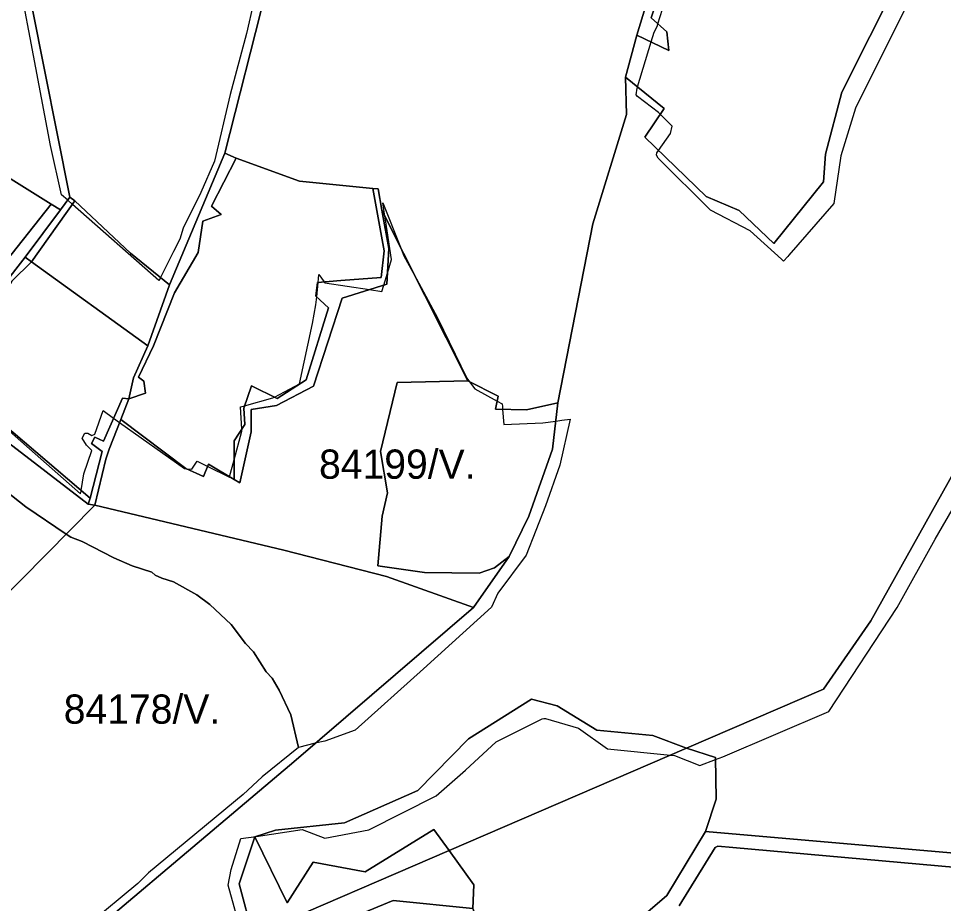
# Model space of a CAD drawing. Extents: x -477304 to -465429, y -1159113 to -1149210.
# Drawn here: x -470157.2 to -469682.6, y -1156640.7 to -1156186.6 of the extents above; entities that cross this region are included whole.
import ezdxf

# ---------------------------------------------------------------- set-up
doc = ezdxf.new("R2010")
doc.units = 0
doc.layers.add('BPEJ_s', color=7, linetype='Continuous')
doc.layers.add('PUPFL_s', color=7, linetype='Continuous')

msp = doc.modelspace()

# ---------------------------------------------------------------- linework, layer by layer
at = {"layer": 'BPEJ_s'}
for points in [[(-470029.49, -1156146.84), (-470040.23, -1156194.31), (-470048.52, -1156225.57), (-470056.6, -1156259.81), (-470063.62, -1156275.97), (-470072.76, -1156294.26), (-470074.46, -1156299.79), (-470077.65, -1156306.16), (-470084.34, -1156319.53), (-470084.73, -1156320.33), (-470085.11, -1156321.09), (-470129.49, -1156281.97), (-470131.95, -1156279.8), (-470135.08, -1156277.04), (-470140.82, -1156251.73), (-470151.2, -1156196.46), (-470154.5, -1156179.49)], [(-470029.49, -1156146.84), (-470040.23, -1156194.31), (-470048.52, -1156225.57), (-470056.6, -1156259.81), (-470063.62, -1156275.97), (-470072.76, -1156294.26), (-470074.46, -1156299.79), (-470077.65, -1156306.16), (-470084.34, -1156319.53), (-470084.73, -1156320.33), (-470085.11, -1156321.09), (-470129.49, -1156281.97), (-470131.95, -1156279.8), (-470135.08, -1156277.04), (-470140.82, -1156251.73), (-470151.2, -1156196.46), (-470154.5, -1156179.49)], [(-469700.63, -1156178.41), (-469727.7, -1156232.55), (-469735.31, -1156257.08), (-469738.91, -1156281.61), (-469761.95, -1156308.04), (-469762.49, -1156308.66), (-469764.67, -1156311.15), (-469765.76, -1156310.16), (-469781.83, -1156295.57), (-469802.14, -1156284.99), (-469828.99, -1156258.35), (-469829.84, -1156256.66), (-469829.62, -1156255.6), (-469828.74, -1156254.34), (-469822.65, -1156245.66), (-469821.8, -1156241.85), (-469827.9, -1156235.75), (-469828.78, -1156234.88), (-469839.57, -1156226.63), (-469840.2, -1156225.78), (-469839.77, -1156222.4), (-469839.57, -1156221.74), (-469832.61, -1156198.64), (-469831.1, -1156193.64), (-469829.62, -1156191.1), (-469829.34, -1156190.18), (-469829.1, -1156189.41), (-469824.34, -1156174.18)], [(-469700.63, -1156178.41), (-469727.7, -1156232.55), (-469735.31, -1156257.08), (-469738.91, -1156281.61), (-469761.95, -1156308.04), (-469762.49, -1156308.66), (-469764.67, -1156311.15), (-469765.76, -1156310.16), (-469781.83, -1156295.57), (-469802.14, -1156284.99), (-469828.99, -1156258.35), (-469829.84, -1156256.66), (-469829.62, -1156255.6), (-469828.74, -1156254.34), (-469822.65, -1156245.66), (-469821.8, -1156241.85), (-469827.9, -1156235.75), (-469828.78, -1156234.88), (-469839.57, -1156226.63), (-469840.2, -1156225.78), (-469839.77, -1156222.4), (-469839.57, -1156221.74), (-469832.61, -1156198.64), (-469831.1, -1156193.64), (-469829.62, -1156191.1), (-469829.34, -1156190.18), (-469829.1, -1156189.41), (-469824.34, -1156174.18)], [(-470182.29, -1156380.4), (-470125.31, -1156430.47), (-470125.08, -1156429.1), (-470125.03, -1156428.82), (-470123.59, -1156420.17), (-470119.55, -1156408.26), (-470122.32, -1156405.49), (-470124.44, -1156401.88), (-470123.17, -1156399.33), (-470121.68, -1156399.33), (-470119.55, -1156400.6), (-470118.07, -1156399.97), (-470113.82, -1156387.8), (-470108.38, -1156391.67), (-470105.32, -1156393.85), (-470072.01, -1156417.52), (-470071.09, -1156417.6), (-470068.28, -1156417.86), (-470065.57, -1156413.79), (-470060.09, -1156416.48), (-470048.97, -1156421.92), (-470048.92, -1156421.74), (-470046.53, -1156413), (-470042.53, -1156398.38), (-470042.58, -1156397.41), (-470043.21, -1156385.84), (-470041.15, -1156385.27), (-470026.61, -1156381.26), (-470025.81, -1156380.85), (-470013.05, -1156374.15), (-470006.34, -1156343.07), (-470004.62, -1156333.6), (-470004.19, -1156329.35), (-470003.46, -1156322.09), (-470003.04, -1156317.96), (-470000.29, -1156321.81), (-470000, -1156322.22), (-469977.05, -1156325.67), (-469970.75, -1156326.62), (-469969.76, -1156323.38), (-469967.91, -1156317.33), (-469965.75, -1156310.27), (-469968.93, -1156289.84), (-469969.22, -1156288.01), (-469970.29, -1156281.22), (-469961.21, -1156303.93), (-469959.4, -1156308.46), (-469953, -1156320.24), (-469942.14, -1156340.23), (-469927.16, -1156371.11), (-469925.77, -1156372.97), (-469923.08, -1156376.55), (-469911.53, -1156382.88), (-469909, -1156384.27), (-469908.88, -1156385.68), (-469908.76, -1156387.19), (-469908.1, -1156394.94), (-469888.12, -1156394.03), (-469881.54, -1156393.18), (-469878.36, -1156392.77), (-469874.05, -1156392.22), (-469879.5, -1156415.82), (-469886.76, -1156436.71), (-469896.75, -1156461.9), (-469911.27, -1156481.42), (-469914.45, -1156488.69), (-469949.41, -1156520.24), (-469984.36, -1156551.79), (-470000, -1156557.34), (-470004.92, -1156558.53), (-470013.51, -1156560.62), (-470032.14, -1156575.64), (-470041.93, -1156584.78), (-470090.42, -1156624.98), (-470095.95, -1156630.51), (-470121.04, -1156651.35)], [(-470042.58, -1156397.41), (-470043.21, -1156385.84), (-470041.15, -1156385.27), (-470026.61, -1156381.26), (-470025.81, -1156380.85), (-470013.05, -1156374.15), (-470006.34, -1156343.07), (-470004.62, -1156333.6), (-470004.19, -1156329.35), (-470003.46, -1156322.09), (-470003.04, -1156317.96), (-470000.29, -1156321.81), (-470000, -1156322.22), (-469977.05, -1156325.67), (-469970.75, -1156326.62), (-469969.76, -1156323.38), (-469967.91, -1156317.33), (-469965.75, -1156310.27), (-469968.93, -1156289.84), (-469969.22, -1156288.01), (-469970.29, -1156281.22), (-469961.21, -1156303.93), (-469959.4, -1156308.46), (-469953, -1156320.24), (-469942.14, -1156340.23), (-469927.16, -1156371.11), (-469925.77, -1156372.97), (-469923.08, -1156376.55), (-469911.53, -1156382.88), (-469909, -1156384.27), (-469908.88, -1156385.68), (-469908.76, -1156387.19), (-469908.1, -1156394.94), (-469888.12, -1156394.03), (-469881.54, -1156393.18), (-469878.36, -1156392.77), (-469874.05, -1156392.22), (-469879.5, -1156415.82), (-469886.76, -1156436.71), (-469896.75, -1156461.9), (-469911.27, -1156481.42), (-469914.45, -1156488.69), (-469949.41, -1156520.24), (-469984.36, -1156551.79), (-470000, -1156557.34), (-470004.92, -1156558.53), (-470013.51, -1156560.62)], [(-470182.29, -1156380.4), (-470125.31, -1156430.47), (-470125.08, -1156429.1), (-470125.03, -1156428.82), (-470123.59, -1156420.17), (-470119.55, -1156408.26), (-470122.32, -1156405.49), (-470124.44, -1156401.88), (-470123.17, -1156399.33), (-470121.68, -1156399.33), (-470119.55, -1156400.6), (-470118.07, -1156399.97), (-470113.82, -1156387.8), (-470108.38, -1156391.67), (-470105.32, -1156393.85), (-470072.01, -1156417.52), (-470071.09, -1156417.6), (-470068.28, -1156417.86), (-470065.57, -1156413.79), (-470060.09, -1156416.48), (-470048.97, -1156421.92), (-470048.92, -1156421.74), (-470046.53, -1156413), (-470042.53, -1156398.38), (-470042.58, -1156397.41)], [(-470178.89, -1156417.19), (-470153.37, -1156437.18), (-470132.68, -1156451.17), (-470130.4, -1156452.71), (-470124.44, -1156455.05), (-470108.28, -1156463.34), (-470098.92, -1156467.38), (-470088.71, -1156470.79), (-470087.01, -1156472.28), (-470083.61, -1156473.76), (-470077.66, -1156475.68), (-470065.75, -1156482.27), (-470058.94, -1156487.38), (-470048.09, -1156497.58), (-470040.65, -1156507.37), (-470036.61, -1156511.62), (-470030.02, -1156521.83), (-470027.04, -1156525.02), (-470023.42, -1156531.19), (-470017.47, -1156543.95), (-470013.51, -1156560.62), (-470032.14, -1156575.64), (-470041.93, -1156584.78), (-470090.42, -1156624.98), (-470095.95, -1156630.51), (-470121.04, -1156651.35)], [(-470013.51, -1156560.62), (-470017.47, -1156543.95), (-470023.42, -1156531.19), (-470027.04, -1156525.02), (-470030.02, -1156521.83), (-470036.61, -1156511.62), (-470040.65, -1156507.37), (-470048.09, -1156497.58), (-470058.94, -1156487.38), (-470065.75, -1156482.27), (-470077.66, -1156475.68), (-470083.61, -1156473.76), (-470087.01, -1156472.28), (-470088.71, -1156470.79), (-470098.92, -1156467.38), (-470108.28, -1156463.34), (-470124.44, -1156455.05), (-470130.4, -1156452.71), (-470132.68, -1156451.17), (-470153.37, -1156437.18), (-470178.89, -1156417.19)], [(-470042.6, -1156656.68), (-470049.55, -1156631.36), (-470048, -1156623.33), (-470043.14, -1156607.43), (-470035.32, -1156606.28), (-470011.64, -1156602.8), (-470000, -1156607.19), (-469977.46, -1156602.9), (-469942.96, -1156585.5), (-469927.87, -1156572.25), (-469912.1, -1156557.79), (-469888.41, -1156545.95), (-469887.72, -1156545.86), (-469886.72, -1156545.73), (-469869.8, -1156550.81), (-469855, -1156561.38), (-469822.6, -1156564.56), (-469820.53, -1156564.77), (-469807.63, -1156569.84), (-469799.56, -1156566.81), (-469795.79, -1156565.4), (-469741.44, -1156542.14), (-469706.34, -1156488.85), (-469686.88, -1156453.75), (-469665.62, -1156417.25)], [(-469942.96, -1156585.5), (-469927.87, -1156572.25), (-469912.1, -1156557.79), (-469888.41, -1156545.95), (-469887.72, -1156545.86), (-469886.72, -1156545.73), (-469869.8, -1156550.81), (-469855, -1156561.38), (-469822.6, -1156564.56), (-469820.53, -1156564.77), (-469807.63, -1156569.84), (-469799.56, -1156566.81), (-469795.79, -1156565.4), (-469741.44, -1156542.14), (-469706.34, -1156488.85), (-469686.88, -1156453.75), (-469665.62, -1156417.25)], [(-470042.6, -1156656.68), (-470049.55, -1156631.36), (-470048, -1156623.33), (-470043.14, -1156607.43), (-470035.32, -1156606.28), (-470011.64, -1156602.8), (-470000, -1156607.19), (-469977.46, -1156602.9), (-469942.96, -1156585.5)], [(-469818.2, -1156641.95), (-469799.81, -1156611.92), (-469798.33, -1156611.29), (-469790.71, -1156611.92), (-469675.67, -1156622.29), (-469662.14, -1156624.19), (-469608.53, -1156629.04), (-469610.67, -1156658.88)], [(-469610.67, -1156658.88), (-469608.53, -1156629.04), (-469662.14, -1156624.19), (-469675.67, -1156622.29), (-469790.71, -1156611.92), (-469798.33, -1156611.29), (-469799.81, -1156611.92), (-469818.2, -1156641.95)]]:
    msp.add_lwpolyline(points, dxfattribs=at)
at = {"layer": 'PUPFL_s'}
for points in [[(-470130.76, -1156278.21), (-470135.7, -1156284.83), (-470140.47, -1156281.85), (-470187.08, -1156252.74), (-470238.55, -1156222.7), (-470236.24, -1156139.5), (-470234.09, -1156054.06), (-470231.94, -1155972.31), (-470195.59, -1155876.32), (-470139.11, -1155931.29), (-470128.13, -1155956), (-470087.66, -1156047.11), (-470094.44, -1156071.74), (-470105.35, -1156084.56), (-470097.72, -1156123.01), (-470087.25, -1156146.79), (-470150.13, -1156181.18)], [(-470003, -1155937.63), (-469994.88, -1155939.08), (-470002.56, -1155979.91), (-470008.85, -1156042.77), (-470021.56, -1156120.25), (-470030.33, -1156172.78), (-470051.35, -1156255.67), (-470079.74, -1156323.26), (-470099.74, -1156307.05), (-470128.2, -1156280.15), (-470130.76, -1156278.21), (-470150.13, -1156181.18), (-470087.25, -1156146.79), (-470047.54, -1156135.89), (-470027.4, -1156118.42), (-470046.61, -1156056.07), (-470059.25, -1156032.28), (-470062.5, -1155983.54), (-469994.91, -1155899.96)], [(-469794.89, -1156104.65), (-469798.5, -1156106.97), (-469806.93, -1156117.9), (-469813.43, -1156128.45), (-469832.6, -1156186.25), (-469824.53, -1156193.53), (-469823.49, -1156202.97), (-469839.92, -1156195.17), (-469818.14, -1156123.8), (-469808.52, -1156100.01)], [(-469804.4, -1156277.92), (-469835.8, -1156247.51), (-469825.93, -1156232.82), (-469845.7, -1156216.76), (-469839.92, -1156195.17), (-469823.49, -1156202.97), (-469824.53, -1156193.53), (-469832.6, -1156186.25), (-469813.43, -1156128.45), (-469806.93, -1156117.9), (-469798.5, -1156106.97), (-469794.89, -1156104.65), (-469748.72, -1156120.36), (-469694.69, -1156139.14), (-469701.26, -1156154.5), (-469707.11, -1156154.55), (-469706.01, -1156167.15), (-469734.76, -1156224.44), (-469743.19, -1156256.14), (-469744.15, -1156270.35), (-469769.63, -1156302.01), (-469787.49, -1156285.05)], [(-470187.08, -1156252.74), (-470230.65, -1156272.24), (-470163.65, -1156311.36), (-470140.47, -1156281.85), (-470135.7, -1156284.83), (-470153.81, -1156309.08), (-470197.88, -1156365.76), (-470245.58, -1156299.83), (-470242.57, -1156266.8), (-470238.55, -1156222.7)], [(-470163.65, -1156311.36), (-470230.65, -1156272.24), (-470187.08, -1156252.74), (-470140.47, -1156281.85)], [(-470079.74, -1156323.26), (-470051.35, -1156255.67), (-470045.46, -1156258.21), (-470058.18, -1156282.92), (-470053.15, -1156287.12), (-470062.57, -1156290.58), (-470064.98, -1156306.65), (-470077.06, -1156327.37), (-470087.91, -1156354.59), (-470095.64, -1156370.73), (-470092.87, -1156372.78), (-470091.97, -1156378.93), (-470100.63, -1156381.77), (-470098.15, -1156370.91), (-470090.74, -1156354.53)], [(-470091.97, -1156378.93), (-470092.87, -1156372.78), (-470095.64, -1156370.73), (-470087.91, -1156354.59), (-470077.06, -1156327.37), (-470064.98, -1156306.65), (-470062.57, -1156290.58), (-470053.15, -1156287.12), (-470058.18, -1156282.92), (-470045.46, -1156258.21), (-470012.96, -1156270.11), (-469975.37, -1156273.78), (-469969.62, -1156305.9), (-469971.02, -1156319.53), (-469991.87, -1156321.07), (-470003.73, -1156322.11), (-470004.55, -1156329.02), (-469998.05, -1156334.99), (-470009.5, -1156372.01), (-470024.43, -1156381.52), (-470037.71, -1156375.03), (-470041.58, -1156386.56), (-470041, -1156395.01), (-470046.5, -1156403.35), (-470046.56, -1156423.15), (-470059.62, -1156415.36), (-470062.25, -1156421.66), (-470071.27, -1156417.52), (-470104.73, -1156392.33), (-470100.63, -1156381.77)], [(-470041, -1156395.01), (-470041.58, -1156386.56), (-470037.71, -1156375.03), (-470024.43, -1156381.52), (-470009.5, -1156372.01), (-469998.05, -1156334.99), (-470004.55, -1156329.02), (-470003.73, -1156322.11), (-469991.87, -1156321.07), (-469971.02, -1156319.53), (-469969.62, -1156305.9), (-469975.37, -1156273.78), (-469972.67, -1156274.07), (-469970.77, -1156284.93), (-469967.13, -1156304.64), (-469968.25, -1156322.91), (-469991.18, -1156330.1), (-470005.85, -1156375.27), (-470024.86, -1156385.12), (-470037.84, -1156387.24), (-470037.8, -1156398.64), (-470043.7, -1156424.82), (-470046.56, -1156423.15), (-470046.5, -1156403.35)], [(-470153.81, -1156309.08), (-470135.7, -1156284.83), (-470130.76, -1156278.21), (-470128.2, -1156280.15), (-470150.44, -1156311.51)], [(-470090.74, -1156354.53), (-470150.44, -1156311.51), (-470128.2, -1156280.15), (-470099.74, -1156307.05), (-470079.74, -1156323.26)], [(-470043.7, -1156424.82), (-470037.8, -1156398.64), (-470037.84, -1156387.24), (-470024.86, -1156385.12), (-470005.85, -1156375.27), (-469991.18, -1156330.1), (-469968.25, -1156322.91), (-469967.13, -1156304.64), (-469970.77, -1156284.93), (-469926.7, -1156372.5), (-469962.86, -1156373.4), (-469971.41, -1156408.85), (-469967.82, -1156429.93), (-469970.55, -1156442.05), (-469972.81, -1156467.51), (-469948.84, -1156470.92), (-469920.77, -1156471.14), (-469912.93, -1156468.55), (-469905.36, -1156462.71), (-469923.76, -1156488.75), (-469968.28, -1156472.89), (-470021.07, -1156459.4), (-470117.99, -1156436.36), (-470112.32, -1156412.74), (-470110.63, -1156407.63), (-470104.73, -1156392.33), (-470071.27, -1156417.52), (-470062.25, -1156421.66), (-470059.62, -1156415.36), (-470046.56, -1156423.15)], [(-469600.31, -1156282.87), (-469593.06, -1156291.18), (-469547.86, -1156284.08), (-469672.98, -1156526.92), (-469529.77, -1156518.13), (-469534.18, -1156563.11), (-469528.57, -1156583.39), (-469521.32, -1156600.72), (-469570.12, -1156633.91), (-469612.16, -1156620.6), (-469804.7, -1156603.71), (-469799.27, -1156587.13), (-469799.57, -1156565.84), (-469814.45, -1156561.05), (-469744.14, -1156530.73), (-469719.81, -1156495.62), (-469667.11, -1156401.44), (-469617.33, -1156313.57), (-469602.78, -1156287.32)], [(-470117.99, -1156436.36), (-470180.86, -1156499.74), (-470267.17, -1156419.12), (-470329.58, -1156330.81), (-470245.58, -1156299.83), (-470197.88, -1156365.76), (-470194.27, -1156373.29), (-470164.58, -1156402.66), (-470121.44, -1156435.73)], [(-470193.86, -1156370.38), (-470120.46, -1156432.7), (-470121.44, -1156435.73), (-470164.58, -1156402.66), (-470194.27, -1156373.29), (-470197.88, -1156365.76), (-470153.81, -1156309.08), (-470150.44, -1156311.51), (-470160.45, -1156321.25), (-470171.48, -1156340.71), (-470184.28, -1156355.52)], [(-470118, -1156401.37), (-470119.79, -1156404.65), (-470114.33, -1156408.78), (-470120.46, -1156432.7), (-470193.86, -1156370.38), (-470184.28, -1156355.52), (-470171.48, -1156340.71), (-470160.45, -1156321.25), (-470150.44, -1156311.51), (-470090.74, -1156354.53), (-470098.15, -1156370.91), (-470100.63, -1156381.77), (-470103.87, -1156381.45), (-470113.61, -1156403.53)], [(-469948.84, -1156470.92), (-469972.81, -1156467.51), (-469970.55, -1156442.05), (-469967.82, -1156429.93), (-469971.41, -1156408.85), (-469962.86, -1156373.4), (-469926.7, -1156372.5), (-469911.02, -1156380.34), (-469912.39, -1156387.13), (-469896.5, -1156387.38), (-469880.41, -1156383.86), (-469883.27, -1156407.54), (-469895.29, -1156442), (-469905.36, -1156462.71), (-469912.93, -1156468.55), (-469920.77, -1156471.14)], [(-470110.63, -1156407.63), (-470112.32, -1156412.74), (-470117.99, -1156436.36), (-470121.44, -1156435.73), (-470120.46, -1156432.7), (-470114.33, -1156408.78), (-470119.79, -1156404.65), (-470118, -1156401.37), (-470113.61, -1156403.53), (-470103.87, -1156381.45), (-470100.63, -1156381.77), (-470104.73, -1156392.33)], [(-470180.86, -1156499.74), (-470117.99, -1156436.36), (-470021.07, -1156459.4), (-469968.28, -1156472.89), (-469923.76, -1156488.75), (-470015.91, -1156567.98), (-470162.48, -1156691.83), (-470257.35, -1156577.56)], [(-469952.35, -1156582.81), (-469926.37, -1156556.19), (-469893.91, -1156535.82), (-469880.87, -1156539.25), (-469860.4, -1156551.86), (-469831.65, -1156554.58), (-469814.45, -1156561.05), (-469936.22, -1156613.54), (-469944.09, -1156602.67), (-469979.35, -1156624.55), (-470005.94, -1156619.45), (-470019.39, -1156640.34), (-470035.89, -1156606.46), (-470025.38, -1156603.17), (-469989.86, -1156599.28)], [(-469814.45, -1156561.05), (-469799.57, -1156565.84), (-469799.27, -1156587.13), (-469804.7, -1156603.71), (-469824.49, -1156636.53), (-469842.79, -1156652.42), (-469866.5, -1156677.16), (-469907.99, -1156677.01), (-469913.99, -1156669.78), (-469924.14, -1156643.31), (-469923.51, -1156631.18), (-469936.22, -1156613.54)], [(-470019.39, -1156640.34), (-470005.94, -1156619.45), (-469979.35, -1156624.55), (-469944.09, -1156602.67), (-469936.22, -1156613.54), (-470036.91, -1156656.95), (-470043.94, -1156630.56), (-470035.89, -1156606.46)], [(-469662.06, -1156695.38), (-469714.3, -1156667.65), (-469761.62, -1156668.06), (-469856.99, -1156680.33), (-469866.5, -1156677.16), (-469842.79, -1156652.42), (-469824.49, -1156636.53), (-469804.7, -1156603.71), (-469612.16, -1156620.6), (-469570.12, -1156633.91), (-469606.85, -1156726.16), (-469620.39, -1156715.62)], [(-470014.92, -1156689.7), (-470029.4, -1156671.18), (-470036.91, -1156656.95), (-469936.22, -1156613.54), (-469923.51, -1156631.18), (-469924.14, -1156643.31), (-469964.88, -1156639.13), (-470020.36, -1156662.12), (-470001.06, -1156684.31), (-469913.99, -1156669.78), (-469907.99, -1156677.01), (-469935.34, -1156680.74), (-469979.52, -1156692.24), (-470001.6, -1156692.42)], [(-470001.06, -1156684.31), (-470020.36, -1156662.12), (-469964.88, -1156639.13), (-469924.14, -1156643.31), (-469913.99, -1156669.78)]]:
    msp.add_lwpolyline(points, close=True, dxfattribs=at)
for points in [[(-469818.14, -1156123.8), (-469839.92, -1156195.17), (-469845.7, -1156216.76), (-469845.18, -1156235.91), (-469862.51, -1156292.02), (-469880.41, -1156383.86), (-469896.5, -1156387.38), (-469912.39, -1156387.13), (-469911.02, -1156380.34), (-469926.7, -1156372.5), (-469970.77, -1156284.93), (-469972.67, -1156274.07), (-469975.37, -1156273.78), (-470012.96, -1156270.11), (-470045.46, -1156258.21), (-470051.35, -1156255.67), (-470030.33, -1156172.78)], [(-470162.48, -1156691.83), (-470015.91, -1156567.98), (-469923.76, -1156488.75), (-469905.36, -1156462.71), (-469895.29, -1156442), (-469883.27, -1156407.54), (-469880.41, -1156383.86), (-469862.51, -1156292.02), (-469845.18, -1156235.91), (-469845.7, -1156216.76), (-469825.93, -1156232.82), (-469835.8, -1156247.51), (-469804.4, -1156277.92), (-469787.49, -1156285.05), (-469769.63, -1156302.01), (-469744.15, -1156270.35), (-469743.19, -1156256.14), (-469734.76, -1156224.44), (-469706.01, -1156167.15)], [(-469623.86, -1156175.83), (-469626.47, -1156194.97), (-469637.07, -1156199.43), (-469637.07, -1156230.87), (-469620.9, -1156247.14), (-469621.81, -1156268.82), (-469602.78, -1156287.32), (-469617.33, -1156313.57), (-469667.11, -1156401.44), (-469719.81, -1156495.62), (-469744.14, -1156530.73), (-469814.45, -1156561.05), (-469831.65, -1156554.58), (-469860.4, -1156551.86), (-469880.87, -1156539.25), (-469893.91, -1156535.82), (-469926.37, -1156556.19), (-469952.35, -1156582.81), (-469989.86, -1156599.28), (-470025.38, -1156603.17), (-470035.89, -1156606.46), (-470043.94, -1156630.56), (-470036.91, -1156656.95)]]:
    msp.add_lwpolyline(points, dxfattribs=at)

# ---------------------------------------------------------------- texts
at = {"layer": 'BPEJ_s'}
for s, p in [('84199/V.', (-470002.97, -1156422.77)), ('84178/V.', (-470133.97, -1156548.47))]:
    msp.add_text(s, height=15, dxfattribs=at).set_placement(p)

doc.saveas('drawing.dxf')
